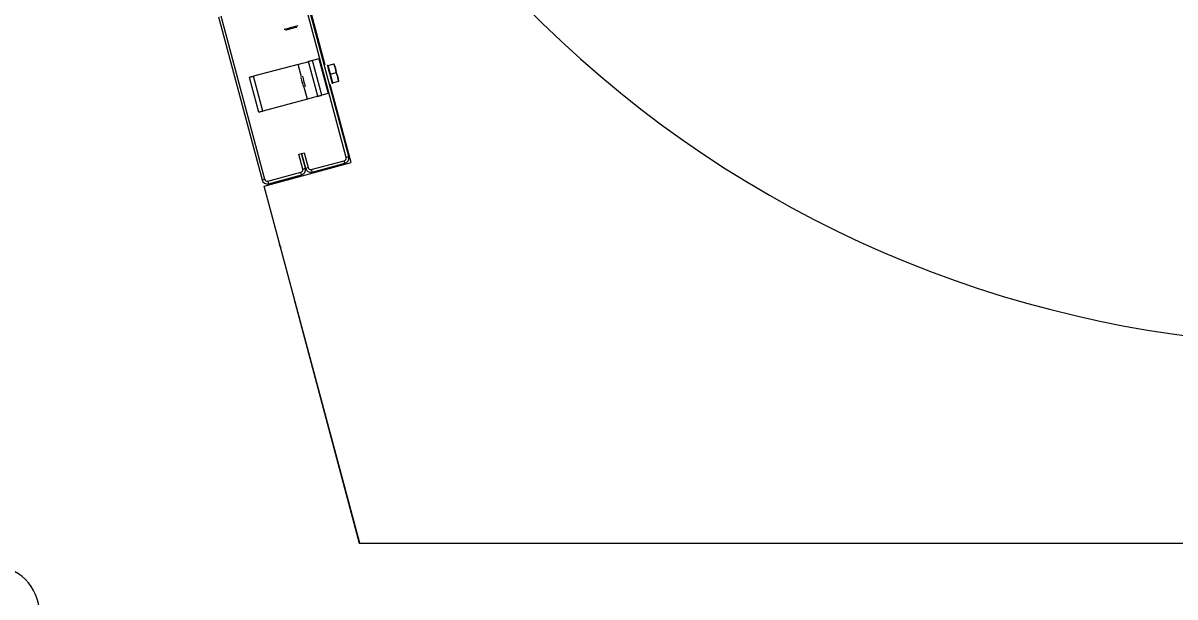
# Model space of a CAD drawing. Extents: x -264205 to -263659, y -1242401 to -1242060.
# Drawn here: x -263852.997 to -263852.388, y -1242242 to -1242241.696 of the extents above; entities that cross this region are included whole.
import ezdxf

# ---------------------------------------------------------------- set-up
doc = ezdxf.new("R2010")
doc.units = 0
doc.layers.add('SITUACIA_DSP_2D', color=7, linetype='Continuous')

msp = doc.modelspace()

# ---------------------------------------------------------------- linework, layer by layer
at = {"layer": 'SITUACIA_DSP_2D'}
for p, q in [((-263852.83765, -1242241.71864), (-263852.95419, -1242241.28368)), ((-263852.82655, -1242241.7673), (-263852.84966, -1242241.68104)), ((-263852.82517, -1242241.76693), (-263852.84828, -1242241.68067)), ((-263852.89417, -1242241.69297), (-263852.87105, -1242241.77923)), ((-263852.89279, -1242241.6926), (-263852.86968, -1242241.77886)), ((-263852.85903, -1242241.69954), (-263852.85839, -1242241.69936)), ((-263852.85839, -1242241.69936), (-263852.85752, -1242241.69913)), ((-263852.85752, -1242241.69913), (-263852.85649, -1242241.69886)), ((-263852.85594, -1242241.69945), (-263852.85688, -1242241.6997)), ((-263852.85649, -1242241.69886), (-263852.8554, -1242241.69856)), ((-263852.85496, -1242241.69918), (-263852.85594, -1242241.69945)), ((-263852.8554, -1242241.69856), (-263852.85434, -1242241.69828)), ((-263852.85405, -1242241.69894), (-263852.85496, -1242241.69918)), ((-263852.85434, -1242241.69828), (-263852.85341, -1242241.69803)), ((-263852.8533, -1242241.69874), (-263852.85405, -1242241.69894)), ((-263852.85341, -1242241.69803), (-263852.85268, -1242241.69783)), ((-263852.8528, -1242241.6986), (-263852.8533, -1242241.69874)), ((-263852.8526, -1242241.69855), (-263852.8528, -1242241.6986)), ((-263852.85268, -1242241.69783), (-263852.85223, -1242241.69771)), ((-263852.85259, -1242241.69855), (-263852.8526, -1242241.69855)), ((-263852.85223, -1242241.69771), (-263852.85209, -1242241.69768)), ((-263852.85943, -1242241.69964), (-263852.85938, -1242241.69963)), ((-263852.85938, -1242241.69963), (-263852.85903, -1242241.69954)), ((-263852.85853, -1242241.70014), (-263852.85856, -1242241.70015)), ((-263852.85825, -1242241.70006), (-263852.85853, -1242241.70014)), ((-263852.85768, -1242241.69991), (-263852.85825, -1242241.70006)), ((-263852.85688, -1242241.6997), (-263852.85768, -1242241.69991)), ((-263852.85093, -1242241.71788), (-263852.8499, -1242241.7176)), ((-263852.8499, -1242241.7176), (-263852.84895, -1242241.71734)), ((-263852.84895, -1242241.71734), (-263852.84812, -1242241.71712)), ((-263852.84812, -1242241.71712), (-263852.84743, -1242241.71694)), ((-263852.84743, -1242241.71694), (-263852.84692, -1242241.7168)), ((-263852.84692, -1242241.7168), (-263852.84661, -1242241.71672)), ((-263852.84661, -1242241.71672), (-263852.8465, -1242241.71669)), ((-263852.84646, -1242241.71668), (-263852.8465, -1242241.71669)), ((-263852.84159, -1242241.73504), (-263852.8465, -1242241.71669)), ((-263852.84634, -1242241.71664), (-263852.84646, -1242241.71668)), ((-263852.84613, -1242241.71659), (-263852.84634, -1242241.71664)), ((-263852.84586, -1242241.71652), (-263852.84613, -1242241.71659)), ((-263852.84552, -1242241.71643), (-263852.84586, -1242241.71652)), ((-263852.84514, -1242241.71632), (-263852.84552, -1242241.71643)), ((-263852.84473, -1242241.71621), (-263852.84514, -1242241.71632)), ((-263852.8443, -1242241.7161), (-263852.84473, -1242241.71621)), ((-263852.841, -1242241.71521), (-263852.8443, -1242241.7161)), ((-263852.83938, -1242241.73445), (-263852.8443, -1242241.7161)), ((-263852.841, -1242241.71521), (-263852.83608, -1242241.73357)), ((-263852.85201, -1242241.71816), (-263852.8755, -1242241.72446)), ((-263852.85201, -1242241.71816), (-263852.85093, -1242241.71788)), ((-263852.85023, -1242241.7248), (-263852.85201, -1242241.71816)), ((-263852.83661, -1242241.71836), (-263852.83659, -1242241.71846)), ((-263852.83659, -1242241.71846), (-263852.83648, -1242241.71888)), ((-263852.83648, -1242241.71888), (-263852.83628, -1242241.7196)), ((-263852.83628, -1242241.7196), (-263852.83602, -1242241.72059)), ((-263852.83603, -1242241.7187), (-263852.83308, -1242241.71791)), ((-263852.8348, -1242241.72329), (-263852.83603, -1242241.7187)), ((-263852.83602, -1242241.72059), (-263852.8357, -1242241.72177)), ((-263852.8357, -1242241.72177), (-263852.83535, -1242241.72306)), ((-263852.83535, -1242241.72306), (-263852.835, -1242241.72438)), ((-263852.8348, -1242241.72329), (-263852.83185, -1242241.7225)), ((-263852.83357, -1242241.72787), (-263852.8348, -1242241.72329)), ((-263852.83308, -1242241.71791), (-263852.83286, -1242241.71785)), ((-263852.83308, -1242241.71791), (-263852.83225, -1242241.72011)), ((-263852.83223, -1242241.72017), (-263852.83308, -1242241.71791)), ((-263852.83286, -1242241.71785), (-263852.83288, -1242241.71785)), ((-263852.83225, -1242241.72011), (-263852.83185, -1242241.7225)), ((-263852.83185, -1242241.7225), (-263852.83223, -1242241.72017)), ((-263852.83185, -1242241.7225), (-263852.83102, -1242241.7247)), ((-263852.831, -1242241.72476), (-263852.83185, -1242241.7225)), ((-263852.87766, -1242241.72504), (-263852.8777, -1242241.72505)), ((-263852.87278, -1242241.7434), (-263852.8777, -1242241.72505)), ((-263852.87753, -1242241.725), (-263852.87766, -1242241.72504)), ((-263852.87733, -1242241.72495), (-263852.87753, -1242241.725)), ((-263852.87706, -1242241.72488), (-263852.87733, -1242241.72495)), ((-263852.87672, -1242241.72479), (-263852.87706, -1242241.72488)), ((-263852.87634, -1242241.72468), (-263852.87672, -1242241.72479)), ((-263852.87593, -1242241.72457), (-263852.87634, -1242241.72468)), ((-263852.8755, -1242241.72446), (-263852.87593, -1242241.72457)), ((-263852.87058, -1242241.74281), (-263852.8755, -1242241.72446)), ((-263852.85055, -1242241.72509), (-263852.8505, -1242241.72526)), ((-263852.8505, -1242241.72526), (-263852.85037, -1242241.72575)), ((-263852.85037, -1242241.72575), (-263852.85017, -1242241.72648)), ((-263852.85017, -1242241.72648), (-263852.84994, -1242241.72734)), ((-263852.84994, -1242241.72734), (-263852.84971, -1242241.72821)), ((-263852.84972, -1242241.72433), (-263852.84968, -1242241.7245)), ((-263852.84971, -1242241.72821), (-263852.84951, -1242241.72894)), ((-263852.84968, -1242241.7245), (-263852.84955, -1242241.72498)), ((-263852.84955, -1242241.72498), (-263852.84936, -1242241.72571)), ((-263852.84951, -1242241.72894), (-263852.84938, -1242241.72943)), ((-263852.84938, -1242241.72943), (-263852.84934, -1242241.7296)), ((-263852.84936, -1242241.72571), (-263852.84911, -1242241.72661)), ((-263852.84911, -1242241.72661), (-263852.84886, -1242241.72757)), ((-263852.84709, -1242241.73652), (-263852.84892, -1242241.72969)), ((-263852.84886, -1242241.72757), (-263852.84862, -1242241.72846)), ((-263852.84862, -1242241.72846), (-263852.84842, -1242241.7292)), ((-263852.84842, -1242241.7292), (-263852.84829, -1242241.72967)), ((-263852.84829, -1242241.72967), (-263852.84825, -1242241.72984)), ((-263852.835, -1242241.72438), (-263852.83467, -1242241.72563)), ((-263852.82386, -1242241.77009), (-263852.83494, -1242241.72873)), ((-263852.83467, -1242241.72563), (-263852.83437, -1242241.72672)), ((-263852.83437, -1242241.72672), (-263852.83414, -1242241.7276)), ((-263852.83414, -1242241.7276), (-263852.83398, -1242241.72818)), ((-263852.83398, -1242241.72818), (-263852.83391, -1242241.72844)), ((-263852.83391, -1242241.72844), (-263852.83391, -1242241.72846)), ((-263852.83357, -1242241.72787), (-263852.83062, -1242241.72708)), ((-263852.83102, -1242241.7247), (-263852.83062, -1242241.72708)), ((-263852.83062, -1242241.72708), (-263852.831, -1242241.72476)), ((-263852.83062, -1242241.72708), (-263852.8304, -1242241.72702)), ((-263852.8304, -1242241.72702), (-263852.83042, -1242241.72703)), ((-263852.84498, -1242241.73595), (-263852.84602, -1242241.73623)), ((-263852.84403, -1242241.7357), (-263852.84498, -1242241.73595)), ((-263852.8432, -1242241.73547), (-263852.84403, -1242241.7357)), ((-263852.84251, -1242241.73529), (-263852.8432, -1242241.73547)), ((-263852.842, -1242241.73515), (-263852.84251, -1242241.73529)), ((-263852.84169, -1242241.73507), (-263852.842, -1242241.73515)), ((-263852.84159, -1242241.73504), (-263852.84169, -1242241.73507)), ((-263852.84159, -1242241.73504), (-263852.84154, -1242241.73503)), ((-263852.84154, -1242241.73503), (-263852.84142, -1242241.735)), ((-263852.84142, -1242241.735), (-263852.84121, -1242241.73494)), ((-263852.84121, -1242241.73494), (-263852.84094, -1242241.73487)), ((-263852.84094, -1242241.73487), (-263852.84061, -1242241.73478)), ((-263852.84061, -1242241.73478), (-263852.84023, -1242241.73468)), ((-263852.84023, -1242241.73468), (-263852.83981, -1242241.73457)), ((-263852.83981, -1242241.73457), (-263852.83938, -1242241.73445)), ((-263852.83608, -1242241.73357), (-263852.83938, -1242241.73445)), ((-263852.84709, -1242241.73652), (-263852.87058, -1242241.74281)), ((-263852.84602, -1242241.73623), (-263852.84709, -1242241.73652)), ((-263852.87278, -1242241.7434), (-263852.87274, -1242241.74339)), ((-263852.87274, -1242241.74339), (-263852.87262, -1242241.74336)), ((-263852.87262, -1242241.74336), (-263852.87241, -1242241.7433)), ((-263852.87241, -1242241.7433), (-263852.87214, -1242241.74323)), ((-263852.87214, -1242241.74323), (-263852.87181, -1242241.74314)), ((-263852.87181, -1242241.74314), (-263852.87143, -1242241.74304)), ((-263852.87143, -1242241.74304), (-263852.87101, -1242241.74293)), ((-263852.87101, -1242241.74293), (-263852.87058, -1242241.74281)), ((-263852.85158, -1242241.76565), (-263852.8502, -1242241.76528)), ((-263852.84949, -1242241.77345), (-263852.85158, -1242241.76565)), ((-263852.8502, -1242241.76528), (-263852.84883, -1242241.76491)), ((-263852.8502, -1242241.76528), (-263852.84811, -1242241.77308)), ((-263852.84811, -1242241.77308), (-263852.8502, -1242241.76528)), ((-263852.84883, -1242241.76491), (-263852.84674, -1242241.77271)), ((-263852.86992, -1242241.78244), (-263852.82386, -1242241.77009)), ((-263852.84499, -1242241.77372), (-263852.82756, -1242241.76905)), ((-263852.84462, -1242241.77509), (-263852.82719, -1242241.77042)), ((-263852.82719, -1242241.77042), (-263852.82756, -1242241.76905)), ((-263852.82655, -1242241.7673), (-263852.82517, -1242241.76693)), ((-263852.86793, -1242241.77986), (-263852.8505, -1242241.77519)), ((-263852.86756, -1242241.78124), (-263852.85013, -1242241.77657)), ((-263852.85013, -1242241.77657), (-263852.8505, -1242241.77519)), ((-263852.84949, -1242241.77345), (-263852.84811, -1242241.77308)), ((-263852.84811, -1242241.77308), (-263852.84674, -1242241.77271)), ((-263852.84499, -1242241.77372), (-263852.84462, -1242241.77509)), ((-263852.87105, -1242241.77923), (-263852.86968, -1242241.77886)), ((-263852.81937, -1242241.97111), (-263852.86992, -1242241.78244)), ((-263852.86793, -1242241.77986), (-263852.86756, -1242241.78124)), ((-263852.86193, -1242241.81327), (-263852.86142, -1242241.81462)), ((-263852.86142, -1242241.81462), (-263852.86118, -1242241.81508)), ((-263852.85456, -1242241.83978), (-263852.85454, -1242241.8403)), ((-263852.85454, -1242241.8403), (-263852.85431, -1242241.84172)), ((-263852.85431, -1242241.84172), (-263852.81964, -1242241.97111)), ((-263852.81964, -1242241.97111), (-263852.81937, -1242241.97111)), ((-263852.81937, -1242241.97111), (-263852.30521, -1242241.97111))]:
    msp.add_line(p, q, dxfattribs=at)
for centre, radius, start, end in [((-263852.30474, -1242241.26811), 0.5985, 55.15038, 304.84962), ((-263852.83577, -1242241.71967), 0.000475, 105, 195), ((-263852.83383, -1242241.7269), 0.000475, 195, 285), ((-263852.82792, -1242241.76767), 0.00143, 285, 15), ((-263852.82792, -1242241.76767), 0.00285, 285, 15), ((-263852.85087, -1242241.77382), 0.00143, 285, 15), ((-263852.85087, -1242241.77382), 0.00285, 285, 15), ((-263852.84536, -1242241.77234), 0.00285, 195, 285), ((-263852.84536, -1242241.77234), 0.00143, 195, 285), ((-263852.8683, -1242241.77849), 0.00285, 195, 285), ((-263852.8683, -1242241.77849), 0.00143, 195, 285), ((-263853.01385, -1242242.00811), 0.025, 0, 180)]:
    msp.add_arc(centre, radius, start, end, dxfattribs=at)

doc.saveas('drawing.dxf')
